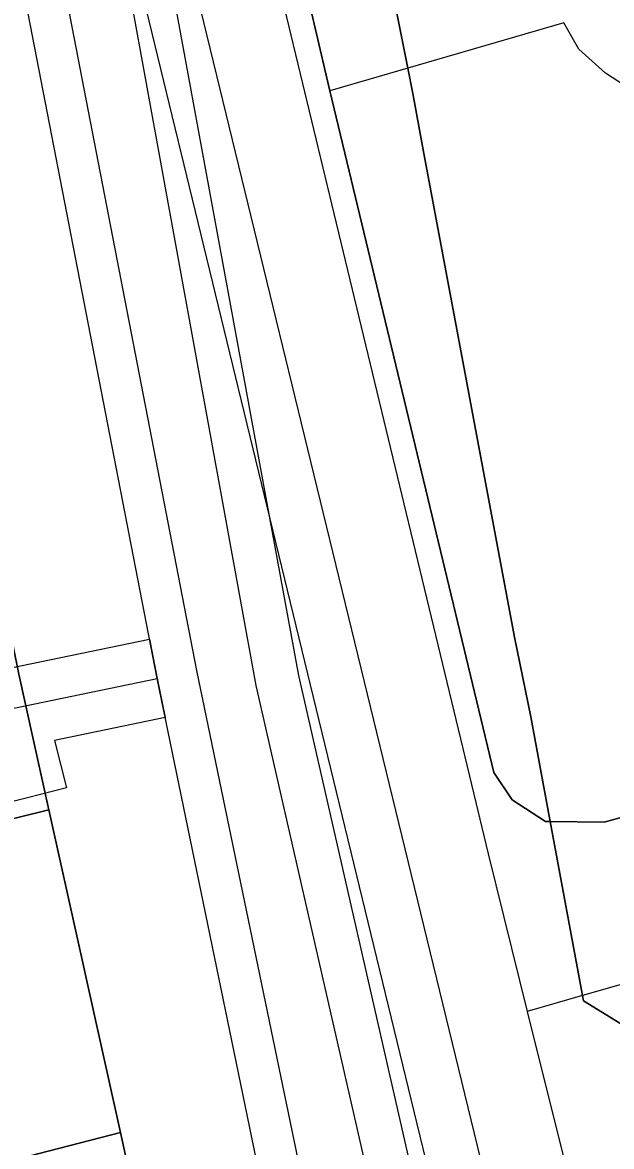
# Model space of a CAD drawing. Extents: x -263423 to -261326, y -1240067 to -1237864.
# Drawn here: x -262878.74 to -262856, y -1239408.14 to -1239364.75 of the extents above; entities that cross this region are included whole.
import ezdxf

# ---------------------------------------------------------------- set-up
doc = ezdxf.new("R2010")
doc.units = 0
for name, color, linetype in [('body_kn', 7, 'Continuous'), ('kladpar_hranice', 7, 'Continuous'), ('kladpar_plochy', 7, 'Continuous'), ('tarchy_linie', 7, 'Continuous'), ('zappar_hrandruhpozemk', 7, 'Continuous')]:
    doc.layers.add(name, color=color, linetype=linetype)

msp = doc.modelspace()

# ---------------------------------------------------------------- linework, layer by layer
at = {"layer": 'body_kn'}
for p, q in [((-262857.84, -1239364.76), (-262857.84, -1239364.76)), ((-262857.26, -1239365.78), (-262857.26, -1239365.78)), ((-262863.86, -1239366.51), (-262863.86, -1239366.51)), ((-262863.86, -1239366.51), (-262863.86, -1239366.51)), ((-262856.23, -1239366.7), (-262856.23, -1239366.7)), ((-262866.88, -1239367.38), (-262866.88, -1239367.38)), ((-262863.67, -1239367.49), (-262863.67, -1239367.49)), ((-262863.27, -1239369.66), (-262863.27, -1239369.66)), ((-262859.75, -1239388.48), (-262859.75, -1239388.48)), ((-262873.84, -1239388.56), (-262873.84, -1239388.56)), ((-262872.01, -1239389.76), (-262872.01, -1239389.76)), ((-262873.55, -1239390.07), (-262873.55, -1239390.07)), ((-262873.55, -1239390.08), (-262873.55, -1239390.08)), ((-262868.07, -1239389.96), (-262868.07, -1239389.96)), ((-262869.73, -1239390.34), (-262869.73, -1239390.34)), ((-262873.24, -1239391.58), (-262873.24, -1239391.58)), ((-262859.12, -1239391.55), (-262859.12, -1239391.55)), ((-262877.51, -1239392.47), (-262877.51, -1239392.47)), ((-262860.55, -1239393.7), (-262860.55, -1239393.7)), ((-262861.48, -1239393.85), (-262861.48, -1239393.85)), ((-262877.05, -1239394.3), (-262877.05, -1239394.3)), ((-262878.55, -1239394.68), (-262878.55, -1239394.68)), ((-262859.83, -1239394.76), (-262859.83, -1239394.76)), ((-262877.73, -1239395.15), (-262877.73, -1239395.15)), ((-262858.55, -1239395.6), (-262858.55, -1239395.6)), ((-262858.37, -1239395.6), (-262858.37, -1239395.6)), ((-262858.37, -1239395.6), (-262858.37, -1239395.6)), ((-262856.29, -1239395.62), (-262856.29, -1239395.62)), ((-262860.76, -1239396.84), (-262860.76, -1239396.84)), ((-262857.12, -1239402.32), (-262857.12, -1239402.32)), ((-262857.08, -1239402.52), (-262857.08, -1239402.52)), ((-262859.26, -1239402.93), (-262859.26, -1239402.93)), ((-262859.26, -1239402.93), (-262859.26, -1239402.93)), ((-262874.96, -1239407.6), (-262874.96, -1239407.6)), ((-262874.96, -1239407.6), (-262874.96, -1239407.6))]:
    msp.add_line(p, q, dxfattribs=at)
at = {"layer": 'kladpar_hranice'}
for points in [[(-262873.86, -1239412.64), (-262874.96, -1239407.6), (-262877.73, -1239395.15), (-262878.88, -1239389.91), (-262879.11, -1239388.82), (-262880.36, -1239382.13), (-262881.22, -1239377.79), (-262886.31, -1239352.64), (-262892.7, -1239311.13), (-262893.15, -1239308.39), (-262893.43, -1239306.67), (-262894.66, -1239299.14), (-262896.35, -1239289.26)], [(-262858.37, -1239395.6), (-262858.55, -1239395.6), (-262859.83, -1239394.76), (-262860.55, -1239393.7), (-262866.88, -1239367.38), (-262867.91, -1239362.97), (-262871.33, -1239348.32), (-262873.57, -1239337.49), (-262873.4, -1239336.02), (-262873.08, -1239335.17), (-262872.39, -1239334.29), (-262871.13, -1239333.4), (-262868.98, -1239332.86), (-262869.73, -1239334.19), (-262870.12, -1239334.82), (-262864.75, -1239362.04), (-262863.86, -1239366.51), (-262863.67, -1239367.49), (-262863.27, -1239369.66), (-262859.75, -1239388.48), (-262859.12, -1239391.55), (-262858.37, -1239395.6)], [(-262851.47, -1239394.28), (-262856.29, -1239395.62), (-262858.37, -1239395.6), (-262859.12, -1239391.55), (-262859.75, -1239388.48), (-262863.27, -1239369.66), (-262863.67, -1239367.49), (-262863.86, -1239366.51), (-262864.75, -1239362.04)], [(-262867.91, -1239362.97), (-262866.88, -1239367.38), (-262860.55, -1239393.7), (-262859.83, -1239394.76), (-262858.55, -1239395.6), (-262858.37, -1239395.6), (-262857.12, -1239402.32), (-262857.08, -1239402.52), (-262854.51, -1239404.1), (-262846.66, -1239402.05), (-262844.95, -1239400.71), (-262844.85, -1239400.63), (-262844.83, -1239399.48), (-262846.2, -1239395.39), (-262844.09, -1239394.67), (-262839.24, -1239393.38), (-262837.45, -1239392.78), (-262836.21, -1239397), (-262835.57, -1239397.96), (-262835.47, -1239398.1), (-262834.4, -1239398.44), (-262827.31, -1239396.43), (-262825.97, -1239396.02), (-262825.44, -1239395.08)], [(-262918.55, -1239399.02), (-262888.88, -1239391.41), (-262879.11, -1239388.82), (-262878.88, -1239389.91), (-262877.73, -1239395.15), (-262887.68, -1239397.6), (-262918.18, -1239405.13), (-262950.21, -1239413.01), (-262977.19, -1239419.67), (-262979.64, -1239415.49), (-262980.26, -1239414.58), (-262966.8, -1239411.32), (-262953.52, -1239408.05), (-262949.44, -1239406.87), (-262938.4, -1239404.12), (-262918.55, -1239399.02)], [(-262858.37, -1239395.6), (-262856.29, -1239395.62), (-262851.47, -1239394.28)], [(-262918.18, -1239405.13), (-262887.68, -1239397.6), (-262877.73, -1239395.15), (-262874.96, -1239407.6), (-262900.36, -1239414.16)], [(-262854.51, -1239404.1), (-262857.08, -1239402.52), (-262857.12, -1239402.32), (-262858.37, -1239395.6)], [(-262874.96, -1239407.6), (-262873.86, -1239412.64), (-262873.28, -1239415.13), (-262887.76, -1239418.5), (-262898.73, -1239420.81), (-262905.81, -1239422.75), (-262914.82, -1239425.35), (-262928.86, -1239429.36), (-262929.98, -1239425.27), (-262915.87, -1239421.26), (-262907.06, -1239418.72), (-262899.66, -1239417.16), (-262900.36, -1239414.16), (-262874.96, -1239407.6)]]:
    msp.add_lwpolyline(points, dxfattribs=at)
at = {"layer": 'kladpar_plochy'}
for p, q in [((-262867.91, -1239362.97), (-262866.88, -1239367.38)), ((-262866.88, -1239367.38), (-262860.55, -1239393.7)), ((-262877.73, -1239395.15), (-262878.88, -1239389.91)), ((-262860.55, -1239393.7), (-262859.83, -1239394.76)), ((-262859.83, -1239394.76), (-262858.55, -1239395.6)), ((-262874.96, -1239407.6), (-262877.73, -1239395.15)), ((-262858.55, -1239395.6), (-262858.37, -1239395.6)), ((-262858.37, -1239395.6), (-262857.12, -1239402.32)), ((-262857.12, -1239402.32), (-262857.08, -1239402.52)), ((-262857.08, -1239402.52), (-262854.51, -1239404.1)), ((-262873.86, -1239412.64), (-262874.96, -1239407.6))]:
    msp.add_line(p, q, dxfattribs=at)
for points in [[(-262858.37, -1239395.6), (-262858.55, -1239395.6), (-262859.83, -1239394.76), (-262860.55, -1239393.7), (-262866.88, -1239367.38), (-262867.91, -1239362.97), (-262871.33, -1239348.32), (-262873.57, -1239337.49), (-262873.4, -1239336.02), (-262873.08, -1239335.17), (-262872.39, -1239334.29), (-262871.13, -1239333.4), (-262868.98, -1239332.86), (-262869.73, -1239334.19), (-262870.12, -1239334.82), (-262864.75, -1239362.04), (-262863.86, -1239366.51), (-262863.67, -1239367.49), (-262863.27, -1239369.66), (-262859.75, -1239388.48), (-262859.12, -1239391.55)], [(-262918.55, -1239399.02), (-262888.88, -1239391.41), (-262879.11, -1239388.82), (-262878.88, -1239389.91), (-262877.73, -1239395.15), (-262887.68, -1239397.6), (-262918.18, -1239405.13), (-262950.21, -1239413.01), (-262977.19, -1239419.67), (-262979.64, -1239415.49), (-262980.26, -1239414.58), (-262966.8, -1239411.32), (-262953.52, -1239408.05), (-262949.44, -1239406.87), (-262938.4, -1239404.12)], [(-262874.96, -1239407.6), (-262873.86, -1239412.64), (-262873.28, -1239415.13), (-262887.76, -1239418.5), (-262898.73, -1239420.81), (-262905.81, -1239422.75), (-262914.82, -1239425.35), (-262928.86, -1239429.36), (-262929.98, -1239425.27), (-262915.87, -1239421.26), (-262907.06, -1239418.72), (-262899.66, -1239417.16), (-262900.36, -1239414.16)]]:
    msp.add_lwpolyline(points, close=True, dxfattribs=at)
for points in [[(-262851.47, -1239394.28), (-262856.29, -1239395.62), (-262858.37, -1239395.6), (-262859.12, -1239391.55), (-262859.75, -1239388.48), (-262863.27, -1239369.66), (-262863.67, -1239367.49), (-262863.86, -1239366.51), (-262864.75, -1239362.04)], [(-262854.51, -1239404.1), (-262857.08, -1239402.52), (-262857.12, -1239402.32), (-262858.37, -1239395.6), (-262856.29, -1239395.62), (-262851.47, -1239394.28)], [(-262950.21, -1239413.01), (-262918.18, -1239405.13), (-262887.68, -1239397.6), (-262877.73, -1239395.15), (-262874.96, -1239407.6), (-262900.36, -1239414.16)]]:
    msp.add_lwpolyline(points, dxfattribs=at)
at = {"layer": 'tarchy_linie'}
for points in [[(-263002.97, -1238844.59), (-262980.25, -1238906.63), (-262945.58, -1239009.09), (-262938.29, -1239035.86), (-262916.38, -1239115.82), (-262894.12, -1239198.57), (-262876.1, -1239267.26), (-262891.06, -1239270.91), (-262884.2, -1239310.37), (-262877, -1239350.49), (-262869.73, -1239390.34), (-262861.27, -1239427.46), (-262857.92, -1239442.13), (-262856.51, -1239448.31), (-262843.28, -1239506.14), (-262818.17, -1239595.69)], [(-262868.1, -1239408.65), (-262872.01, -1239389.76), (-262878.89, -1239354.27), (-262886.38, -1239314.4), (-262887.47, -1239307.93), (-262888.71, -1239296.45), (-262889.24, -1239277.55), (-262888.89, -1239269.8), (-262888.98, -1239260.44), (-262889.83, -1239254.14), (-262894.99, -1239232.92), (-262898.49, -1239218.54), (-262904.68, -1239193.3), (-262911.76, -1239164.61), (-262919.82, -1239132.76), (-262923.49, -1239118.27), (-262928.64, -1239097.29), (-262933.1, -1239079.06)], [(-262869.63, -1239409.04), (-262873.55, -1239390.07), (-262880.44, -1239354.57), (-262887.93, -1239314.68), (-262889.03, -1239308.15), (-262890.28, -1239296.56), (-262890.67, -1239282.8), (-262892.97, -1239269.57), (-262890.47, -1239268.97), (-262890.55, -1239260.55), (-262891.38, -1239254.43), (-262896.52, -1239233.29), (-262900.02, -1239218.91), (-262906.21, -1239193.68), (-262913.29, -1239164.99), (-262921.35, -1239133.15), (-262925.02, -1239118.65), (-262930.17, -1239097.66), (-262934.63, -1239079.43)], [(-262823.03, -1239560.07), (-262828.03, -1239541.17), (-262832, -1239526.63), (-262837.39, -1239506.6), (-262841.48, -1239490.91), (-262845.09, -1239476.09), (-262852.63, -1239446.01), (-262852.91, -1239441.33), (-262856.62, -1239422.41), (-262858.01, -1239417.71), (-262862.05, -1239416.38), (-262868.07, -1239389.96), (-262875.38, -1239350.2), (-262882.58, -1239310.08), (-262887.56, -1239281.44), (-262887.66, -1239277.56), (-262887.4, -1239271.82)], [(-262982.49, -1239416.55), (-262981.82, -1239416.29), (-262957.55, -1239410.06), (-262885.71, -1239392.01), (-262884.3, -1239391.7), (-262883.38, -1239390.52), (-262873.84, -1239388.56), (-262873.55, -1239390.08), (-262873.24, -1239391.58), (-262877.51, -1239392.47), (-262877.05, -1239394.3), (-262878.55, -1239394.68), (-262906.9, -1239401.77), (-262945.32, -1239411.27), (-262960.29, -1239415.5), (-262977.19, -1239419.67), (-262977.04, -1239420.23), (-262981.15, -1239421.39), (-262981.58, -1239419.8), (-262982.06, -1239418.05), (-262982.49, -1239416.55)], [(-262982.06, -1239418.05), (-262981.25, -1239417.73), (-262957.17, -1239411.56), (-262885.33, -1239393.51), (-262883.97, -1239393.21), (-262883.07, -1239392.04), (-262873.55, -1239390.08)]]:
    msp.add_lwpolyline(points, dxfattribs=at)
at = {"layer": 'zappar_hrandruhpozemk'}
for p, q in [((-262874.15, -1239363.51), (-262861.04, -1239417.43)), ((-262872.05, -1239363.49), (-262859.25, -1239416.08)), ((-262863.86, -1239366.51), (-262866.88, -1239367.38)), ((-262859.26, -1239402.93), (-262856.22, -1239415.11))]:
    msp.add_line(p, q, dxfattribs=at)
for points in [[(-262872.17, -1239348.69), (-262868.9, -1239363.08), (-262861.48, -1239393.85), (-262860.76, -1239396.84), (-262859.26, -1239402.93)], [(-262851.37, -1239368.57), (-262852.26, -1239368.35), (-262853.46, -1239368.11), (-262855.02, -1239367.49), (-262856.23, -1239366.7), (-262857.26, -1239365.78), (-262857.84, -1239364.76), (-262863.86, -1239366.51)], [(-262846.8, -1239399.37), (-262857.12, -1239402.32), (-262859.26, -1239402.93)]]:
    msp.add_lwpolyline(points, dxfattribs=at)

doc.saveas('drawing.dxf')
